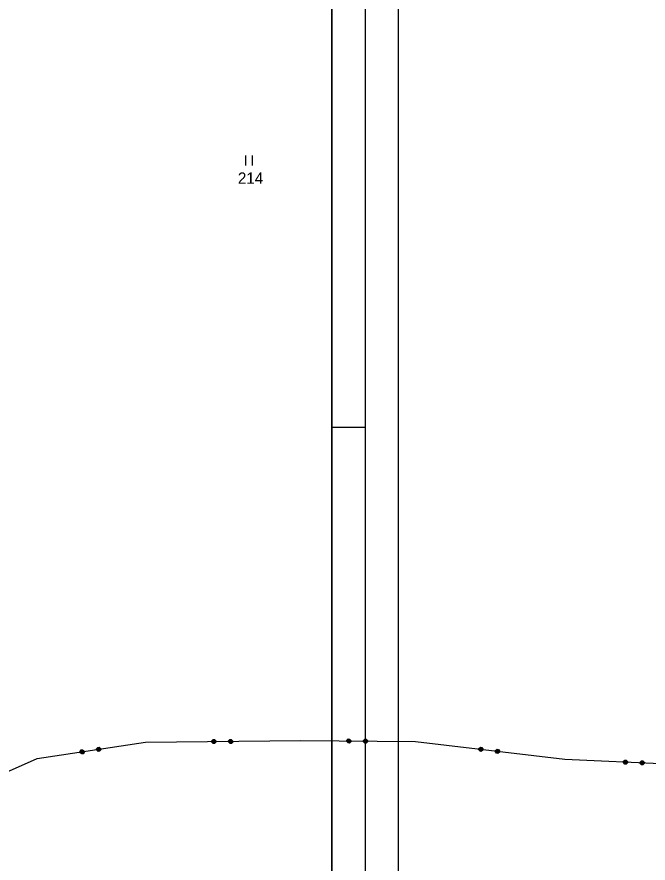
# Model space of a CAD drawing. Extents: x -866656 to -858817, y -1041816 to -1038653.
# Drawn here: x -864056.3 to -863961.9, y -1040936.4 to -1040809.9 of the extents above; entities that cross this region are included whole.
import ezdxf

# ---------------------------------------------------------------- set-up
doc = ezdxf.new("R2010")
doc.units = 0
for name, color, linetype in [('tisk ramy', 7, 'Continuous'), ('Vrstva 1', 7, 'Continuous'), ('Vrstva 3', 7, 'Continuous')]:
    doc.layers.add(name, color=color, linetype=linetype)

msp = doc.modelspace()

# ---------------------------------------------------------------- linework, layer by layer
at = {"layer": 'tisk ramy'}
msp.add_line((-864009.22, -1040871.26), (-864004.22, -1040871.26), dxfattribs=at)
for points in [[(-863999.23, -1041291.26), (-863999.23, -1040031.27), (-864296.22, -1040031.27), (-864296.22, -1041291.26)], [(-864291.22, -1041286.26), (-864291.22, -1040036.27), (-864004.23, -1040036.27), (-864004.23, -1041286.26)], [(-864009.22, -1041281.26), (-864009.22, -1040246.26), (-864286.22, -1040246.26), (-864286.22, -1041281.26)], [(-864286.22, -1041281.26), (-864286.22, -1040246.26), (-864009.22, -1040246.26), (-864009.22, -1041281.26)]]:
    msp.add_lwpolyline(points, close=True, dxfattribs=at)
at = {"layer": 'Vrstva 1'}
for p, q in [((-864022.09, -1040830.64), (-864022.09, -1040832.14)), ((-864021.09, -1040830.64), (-864021.09, -1040832.14))]:
    msp.add_line(p, q, dxfattribs=at)
at = {"layer": 'Vrstva 3'}
for p, q in [((-864053.26, -1040920.75), (-864037.03, -1040918.33)), ((-864053.26, -1040920.75), (-864037.03, -1040918.33)), ((-864037.03, -1040918.33), (-864013.82, -1040918.08)), ((-864037.03, -1040918.33), (-864013.82, -1040918.08)), ((-864027.12, -1040918.12), (-864026.93, -1040917.92)), ((-864027.12, -1040918.12), (-864026.93, -1040917.92)), ((-864027.12, -1040918.32), (-864027.12, -1040918.12)), ((-864027.12, -1040918.32), (-864027.12, -1040918.12)), ((-864026.92, -1040918.52), (-864027.12, -1040918.32)), ((-864026.92, -1040918.52), (-864027.12, -1040918.32)), ((-864027.03, -1040918.12), (-864027.02, -1040918.32)), ((-864027.03, -1040918.12), (-864027.02, -1040918.32)), ((-864027.02, -1040918.32), (-864026.92, -1040918.42)), ((-864027.02, -1040918.32), (-864026.92, -1040918.42)), ((-864026.93, -1040917.92), (-864026.73, -1040917.92)), ((-864026.93, -1040917.92), (-864026.73, -1040917.92)), ((-864026.92, -1040918.42), (-864026.93, -1040918.02)), ((-864026.93, -1040918.02), (-864026.73, -1040918.02)), ((-864026.92, -1040918.42), (-864026.93, -1040918.02)), ((-864026.93, -1040918.02), (-864026.73, -1040918.02)), ((-864026.72, -1040918.52), (-864026.92, -1040918.52)), ((-864026.72, -1040918.52), (-864026.92, -1040918.52)), ((-864026.83, -1040918.02), (-864026.82, -1040918.42)), ((-864026.83, -1040918.02), (-864026.82, -1040918.42)), ((-864026.73, -1040917.92), (-864026.53, -1040918.12)), ((-864026.73, -1040917.92), (-864026.53, -1040918.12)), ((-864026.73, -1040918.02), (-864026.72, -1040918.42)), ((-864026.73, -1040918.02), (-864026.72, -1040918.42)), ((-864026.52, -1040918.32), (-864026.72, -1040918.52)), ((-864026.72, -1040918.42), (-864026.62, -1040918.32)), ((-864026.52, -1040918.32), (-864026.72, -1040918.52)), ((-864026.72, -1040918.42), (-864026.62, -1040918.32)), ((-864026.62, -1040918.32), (-864026.63, -1040918.12)), ((-864026.62, -1040918.32), (-864026.63, -1040918.12)), ((-864026.53, -1040918.12), (-864026.52, -1040918.32)), ((-864026.53, -1040918.12), (-864026.52, -1040918.32)), ((-864024.63, -1040918.1), (-864024.43, -1040917.89)), ((-864024.63, -1040918.1), (-864024.43, -1040917.89)), ((-864024.62, -1040918.3), (-864024.63, -1040918.1)), ((-864024.62, -1040918.3), (-864024.63, -1040918.1)), ((-864024.42, -1040918.49), (-864024.62, -1040918.3)), ((-864024.42, -1040918.49), (-864024.62, -1040918.3)), ((-864024.53, -1040918.09), (-864024.52, -1040918.3)), ((-864024.53, -1040918.09), (-864024.52, -1040918.3)), ((-864024.52, -1040918.3), (-864024.42, -1040918.39)), ((-864024.52, -1040918.3), (-864024.42, -1040918.39)), ((-864024.43, -1040917.89), (-864024.23, -1040917.89)), ((-864024.43, -1040917.89), (-864024.23, -1040917.89)), ((-864024.42, -1040918.39), (-864024.43, -1040917.99)), ((-864024.43, -1040917.99), (-864024.23, -1040917.99)), ((-864024.42, -1040918.39), (-864024.43, -1040917.99)), ((-864024.43, -1040917.99), (-864024.23, -1040917.99)), ((-864024.22, -1040918.49), (-864024.42, -1040918.49)), ((-864024.22, -1040918.49), (-864024.42, -1040918.49)), ((-864024.33, -1040917.99), (-864024.32, -1040918.39)), ((-864024.33, -1040917.99), (-864024.32, -1040918.39)), ((-864024.23, -1040917.89), (-864024.03, -1040918.09)), ((-864024.23, -1040917.89), (-864024.03, -1040918.09)), ((-864024.23, -1040917.99), (-864024.22, -1040918.39)), ((-864024.23, -1040917.99), (-864024.22, -1040918.39)), ((-864024.02, -1040918.29), (-864024.22, -1040918.49)), ((-864024.22, -1040918.39), (-864024.12, -1040918.29)), ((-864024.02, -1040918.29), (-864024.22, -1040918.49)), ((-864024.22, -1040918.39), (-864024.12, -1040918.29)), ((-864024.12, -1040918.29), (-864024.13, -1040918.09)), ((-864024.12, -1040918.29), (-864024.13, -1040918.09)), ((-864024.03, -1040918.09), (-864024.02, -1040918.29)), ((-864024.03, -1040918.09), (-864024.02, -1040918.29)), ((-864013.82, -1040918.08), (-863996.7, -1040918.21)), ((-864013.82, -1040918.08), (-863996.7, -1040918.21)), ((-864006.96, -1040918.03), (-864006.76, -1040917.83)), ((-864006.96, -1040918.03), (-864006.76, -1040917.83)), ((-864006.96, -1040918.23), (-864006.96, -1040918.03)), ((-864006.96, -1040918.23), (-864006.96, -1040918.03)), ((-864006.76, -1040918.43), (-864006.96, -1040918.23)), ((-864006.76, -1040918.43), (-864006.96, -1040918.23)), ((-864006.86, -1040918.03), (-864006.86, -1040918.23)), ((-864006.86, -1040918.03), (-864006.86, -1040918.23)), ((-864006.86, -1040918.23), (-864006.76, -1040918.33)), ((-864006.86, -1040918.23), (-864006.76, -1040918.33)), ((-864006.76, -1040917.83), (-864006.56, -1040917.84)), ((-864006.76, -1040917.83), (-864006.56, -1040917.84)), ((-864006.76, -1040918.33), (-864006.76, -1040917.93)), ((-864006.76, -1040917.93), (-864006.56, -1040917.94)), ((-864006.76, -1040918.33), (-864006.76, -1040917.93)), ((-864006.76, -1040917.93), (-864006.56, -1040917.94)), ((-864006.56, -1040918.44), (-864006.76, -1040918.43)), ((-864006.56, -1040918.44), (-864006.76, -1040918.43)), ((-864006.66, -1040917.93), (-864006.66, -1040918.33)), ((-864006.66, -1040917.93), (-864006.66, -1040918.33)), ((-864006.56, -1040917.84), (-864006.36, -1040918.04)), ((-864006.56, -1040917.84), (-864006.36, -1040918.04)), ((-864006.56, -1040917.94), (-864006.56, -1040918.34)), ((-864006.56, -1040917.94), (-864006.56, -1040918.34)), ((-864006.56, -1040918.34), (-864006.46, -1040918.23)), ((-864006.56, -1040918.34), (-864006.46, -1040918.23)), ((-864006.36, -1040918.24), (-864006.56, -1040918.44)), ((-864006.36, -1040918.24), (-864006.56, -1040918.44)), ((-864006.46, -1040918.23), (-864006.46, -1040918.04)), ((-864006.46, -1040918.23), (-864006.46, -1040918.04)), ((-864006.36, -1040918.04), (-864006.36, -1040918.24)), ((-864006.36, -1040918.04), (-864006.36, -1040918.24)), ((-864004.46, -1040918.05), (-864004.26, -1040917.85)), ((-864004.46, -1040918.05), (-864004.26, -1040917.85)), ((-864004.46, -1040918.25), (-864004.46, -1040918.05)), ((-864004.46, -1040918.25), (-864004.46, -1040918.05)), ((-864004.26, -1040918.45), (-864004.46, -1040918.25)), ((-864004.26, -1040918.45), (-864004.46, -1040918.25)), ((-864004.36, -1040918.05), (-864004.36, -1040918.25)), ((-864004.36, -1040918.05), (-864004.36, -1040918.25)), ((-864004.36, -1040918.25), (-864004.26, -1040918.35)), ((-864004.36, -1040918.25), (-864004.26, -1040918.35)), ((-864004.26, -1040917.85), (-864004.06, -1040917.85)), ((-864004.26, -1040917.85), (-864004.06, -1040917.85)), ((-864004.26, -1040918.35), (-864004.26, -1040917.95)), ((-864004.26, -1040917.95), (-864004.06, -1040917.95)), ((-864004.26, -1040918.35), (-864004.26, -1040917.95)), ((-864004.26, -1040917.95), (-864004.06, -1040917.95)), ((-864004.06, -1040918.45), (-864004.26, -1040918.45)), ((-864004.06, -1040918.45), (-864004.26, -1040918.45)), ((-864004.16, -1040917.95), (-864004.16, -1040918.35)), ((-864004.16, -1040917.95), (-864004.16, -1040918.35)), ((-864004.06, -1040917.85), (-864003.86, -1040918.06)), ((-864004.06, -1040917.85), (-864003.86, -1040918.06)), ((-864004.06, -1040917.95), (-864004.06, -1040918.35)), ((-864004.06, -1040917.95), (-864004.06, -1040918.35)), ((-864004.06, -1040918.35), (-864003.96, -1040918.25)), ((-864004.06, -1040918.35), (-864003.96, -1040918.25)), ((-864003.86, -1040918.26), (-864004.06, -1040918.45)), ((-864003.86, -1040918.26), (-864004.06, -1040918.45)), ((-864003.96, -1040918.25), (-864003.96, -1040918.05)), ((-864003.96, -1040918.25), (-864003.96, -1040918.05)), ((-864003.86, -1040918.06), (-864003.86, -1040918.26)), ((-864003.86, -1040918.06), (-864003.86, -1040918.26)), ((-863996.7, -1040918.21), (-863974.38, -1040920.87)), ((-863996.7, -1040918.21), (-863974.38, -1040920.87)), ((-864046.84, -1040919.69), (-864046.67, -1040919.46)), ((-864046.84, -1040919.69), (-864046.67, -1040919.46)), ((-864046.81, -1040919.89), (-864046.84, -1040919.69)), ((-864046.81, -1040919.89), (-864046.84, -1040919.69)), ((-864046.58, -1040920.06), (-864046.81, -1040919.89)), ((-864046.58, -1040920.06), (-864046.81, -1040919.89)), ((-864046.74, -1040919.68), (-864046.71, -1040919.87)), ((-864046.74, -1040919.68), (-864046.71, -1040919.87)), ((-864046.71, -1040919.87), (-864046.6, -1040919.96)), ((-864046.71, -1040919.87), (-864046.6, -1040919.96)), ((-864046.67, -1040919.46), (-864046.47, -1040919.44)), ((-864046.67, -1040919.46), (-864046.47, -1040919.44)), ((-864046.66, -1040919.56), (-864046.46, -1040919.53)), ((-864046.66, -1040919.56), (-864046.46, -1040919.53)), ((-864046.6, -1040919.96), (-864046.66, -1040919.56)), ((-864046.6, -1040919.96), (-864046.66, -1040919.56)), ((-864046.56, -1040919.55), (-864046.5, -1040919.94)), ((-864046.56, -1040919.55), (-864046.5, -1040919.94)), ((-864046.47, -1040919.44), (-864046.25, -1040919.6)), ((-864046.47, -1040919.44), (-864046.25, -1040919.6)), ((-864046.46, -1040919.53), (-864046.4, -1040919.93)), ((-864046.46, -1040919.53), (-864046.4, -1040919.93)), ((-864046.4, -1040919.93), (-864046.32, -1040919.82)), ((-864046.4, -1040919.93), (-864046.32, -1040919.82)), ((-864046.22, -1040919.8), (-864046.39, -1040920.03)), ((-864046.22, -1040919.8), (-864046.39, -1040920.03)), ((-864046.32, -1040919.82), (-864046.35, -1040919.62)), ((-864046.32, -1040919.82), (-864046.35, -1040919.62)), ((-864046.25, -1040919.6), (-864046.22, -1040919.8)), ((-864046.25, -1040919.6), (-864046.22, -1040919.8)), ((-864044.37, -1040919.32), (-864044.2, -1040919.09)), ((-864044.37, -1040919.32), (-864044.2, -1040919.09)), ((-864044.34, -1040919.52), (-864044.37, -1040919.32)), ((-864044.34, -1040919.52), (-864044.37, -1040919.32)), ((-864044.11, -1040919.69), (-864044.34, -1040919.52)), ((-864044.11, -1040919.69), (-864044.34, -1040919.52)), ((-864044.27, -1040919.31), (-864044.24, -1040919.51)), ((-864044.27, -1040919.31), (-864044.24, -1040919.51)), ((-864044.24, -1040919.51), (-864044.13, -1040919.59)), ((-864044.24, -1040919.51), (-864044.13, -1040919.59)), ((-864044.2, -1040919.09), (-864044, -1040919.07)), ((-864044.2, -1040919.09), (-864044, -1040919.07)), ((-864044.19, -1040919.19), (-864043.99, -1040919.17)), ((-864044.19, -1040919.19), (-864043.99, -1040919.17)), ((-864044.13, -1040919.59), (-864044.19, -1040919.19)), ((-864044.13, -1040919.59), (-864044.19, -1040919.19)), ((-864043.91, -1040919.66), (-864044.11, -1040919.69)), ((-864043.91, -1040919.66), (-864044.11, -1040919.69)), ((-864044.09, -1040919.18), (-864044.03, -1040919.58)), ((-864044.09, -1040919.18), (-864044.03, -1040919.58)), ((-864044, -1040919.07), (-864043.78, -1040919.23)), ((-864044, -1040919.07), (-864043.78, -1040919.23)), ((-864043.99, -1040919.17), (-864043.93, -1040919.56)), ((-864043.99, -1040919.17), (-864043.93, -1040919.56)), ((-864043.93, -1040919.56), (-864043.84, -1040919.45)), ((-864043.93, -1040919.56), (-864043.84, -1040919.45)), ((-864043.74, -1040919.43), (-864043.91, -1040919.66)), ((-864043.74, -1040919.43), (-864043.91, -1040919.66)), ((-864043.84, -1040919.45), (-864043.87, -1040919.25)), ((-864043.84, -1040919.45), (-864043.87, -1040919.25)), ((-864043.78, -1040919.23), (-864043.74, -1040919.43)), ((-864043.78, -1040919.23), (-864043.74, -1040919.43)), ((-863987.24, -1040919.44), (-863987.22, -1040919.24)), ((-863987.24, -1040919.44), (-863987.22, -1040919.24)), ((-863987.06, -1040919.66), (-863987.24, -1040919.44)), ((-863987.06, -1040919.66), (-863987.24, -1040919.44)), ((-863987.22, -1040919.24), (-863986.99, -1040919.06)), ((-863987.22, -1040919.24), (-863986.99, -1040919.06)), ((-863987.12, -1040919.25), (-863987.14, -1040919.45)), ((-863987.12, -1040919.25), (-863987.14, -1040919.45)), ((-863987.14, -1040919.45), (-863987.05, -1040919.56)), ((-863987.14, -1040919.45), (-863987.05, -1040919.56)), ((-863986.87, -1040919.68), (-863987.06, -1040919.66)), ((-863986.87, -1040919.68), (-863987.06, -1040919.66)), ((-863987.05, -1040919.56), (-863987.01, -1040919.16)), ((-863987.05, -1040919.56), (-863987.01, -1040919.16)), ((-863987.01, -1040919.16), (-863986.81, -1040919.19)), ((-863987.01, -1040919.16), (-863986.81, -1040919.19)), ((-863986.99, -1040919.06), (-863986.8, -1040919.09)), ((-863986.99, -1040919.06), (-863986.8, -1040919.09)), ((-863986.91, -1040919.18), (-863986.95, -1040919.57)), ((-863986.91, -1040919.18), (-863986.95, -1040919.57)), ((-863986.64, -1040919.51), (-863986.87, -1040919.68)), ((-863986.64, -1040919.51), (-863986.87, -1040919.68)), ((-863986.81, -1040919.19), (-863986.85, -1040919.58)), ((-863986.81, -1040919.19), (-863986.85, -1040919.58)), ((-863986.85, -1040919.58), (-863986.74, -1040919.5)), ((-863986.85, -1040919.58), (-863986.74, -1040919.5)), ((-863986.8, -1040919.09), (-863986.62, -1040919.31)), ((-863986.8, -1040919.09), (-863986.62, -1040919.31)), ((-863986.74, -1040919.5), (-863986.72, -1040919.3)), ((-863986.74, -1040919.5), (-863986.72, -1040919.3)), ((-863986.62, -1040919.31), (-863986.64, -1040919.51)), ((-863986.62, -1040919.31), (-863986.64, -1040919.51)), ((-863984.76, -1040919.73), (-863984.73, -1040919.54)), ((-863984.76, -1040919.73), (-863984.73, -1040919.54)), ((-863984.58, -1040919.96), (-863984.76, -1040919.73)), ((-863984.58, -1040919.96), (-863984.76, -1040919.73)), ((-863984.73, -1040919.54), (-863984.51, -1040919.36)), ((-863984.73, -1040919.54), (-863984.51, -1040919.36)), ((-863984.63, -1040919.55), (-863984.66, -1040919.74)), ((-863984.63, -1040919.55), (-863984.66, -1040919.74)), ((-863984.66, -1040919.74), (-863984.57, -1040919.86)), ((-863984.66, -1040919.74), (-863984.57, -1040919.86)), ((-863984.38, -1040919.98), (-863984.58, -1040919.96)), ((-863984.38, -1040919.98), (-863984.58, -1040919.96)), ((-863984.57, -1040919.86), (-863984.52, -1040919.46)), ((-863984.57, -1040919.86), (-863984.52, -1040919.46)), ((-863984.52, -1040919.46), (-863984.32, -1040919.48)), ((-863984.52, -1040919.46), (-863984.32, -1040919.48)), ((-863984.51, -1040919.36), (-863984.31, -1040919.38)), ((-863984.51, -1040919.36), (-863984.31, -1040919.38)), ((-863984.42, -1040919.47), (-863984.47, -1040919.87)), ((-863984.42, -1040919.47), (-863984.47, -1040919.87)), ((-863984.16, -1040919.8), (-863984.38, -1040919.98)), ((-863984.16, -1040919.8), (-863984.38, -1040919.98)), ((-863984.32, -1040919.48), (-863984.37, -1040919.88)), ((-863984.32, -1040919.48), (-863984.37, -1040919.88)), ((-863984.37, -1040919.88), (-863984.26, -1040919.79)), ((-863984.37, -1040919.88), (-863984.26, -1040919.79)), ((-863984.31, -1040919.38), (-863984.14, -1040919.61)), ((-863984.31, -1040919.38), (-863984.14, -1040919.61)), ((-863984.26, -1040919.79), (-863984.24, -1040919.59)), ((-863984.26, -1040919.79), (-863984.24, -1040919.59)), ((-863984.14, -1040919.61), (-863984.16, -1040919.8)), ((-863984.14, -1040919.61), (-863984.16, -1040919.8)), ((-864082.3, -1040933.7), (-864053.26, -1040920.75)), ((-864082.3, -1040933.7), (-864053.26, -1040920.75)), ((-864046.39, -1040920.03), (-864046.58, -1040920.06)), ((-864046.39, -1040920.03), (-864046.58, -1040920.06)), ((-863974.38, -1040920.87), (-863953.46, -1040921.82)), ((-863974.38, -1040920.87), (-863953.46, -1040921.82)), ((-863965.62, -1040921.37), (-863965.61, -1040921.17)), ((-863965.62, -1040921.37), (-863965.61, -1040921.17)), ((-863965.61, -1040921.17), (-863965.4, -1040920.98)), ((-863965.61, -1040921.17), (-863965.4, -1040920.98)), ((-863965.51, -1040921.17), (-863965.52, -1040921.37)), ((-863965.51, -1040921.17), (-863965.52, -1040921.37)), ((-863965.43, -1040921.48), (-863965.41, -1040921.08)), ((-863965.43, -1040921.48), (-863965.41, -1040921.08)), ((-863965.41, -1040921.08), (-863965.21, -1040921.09)), ((-863965.41, -1040921.08), (-863965.21, -1040921.09)), ((-863965.4, -1040920.98), (-863965.21, -1040920.99)), ((-863965.4, -1040920.98), (-863965.21, -1040920.99)), ((-863965.31, -1040921.08), (-863965.33, -1040921.48)), ((-863965.31, -1040921.08), (-863965.33, -1040921.48)), ((-863965.21, -1040921.09), (-863965.23, -1040921.48)), ((-863965.21, -1040921.09), (-863965.23, -1040921.48)), ((-863965.21, -1040920.99), (-863965.01, -1040921.2)), ((-863965.21, -1040920.99), (-863965.01, -1040921.2)), ((-863965.12, -1040921.39), (-863965.11, -1040921.19)), ((-863965.12, -1040921.39), (-863965.11, -1040921.19)), ((-863965.01, -1040921.2), (-863965.02, -1040921.4)), ((-863965.01, -1040921.2), (-863965.02, -1040921.4)), ((-863963.12, -1040921.28), (-863962.91, -1040921.09)), ((-863963.12, -1040921.28), (-863962.91, -1040921.09)), ((-863962.93, -1040921.59), (-863962.91, -1040921.19)), ((-863962.93, -1040921.59), (-863962.91, -1040921.19)), ((-863962.91, -1040921.09), (-863962.71, -1040921.1)), ((-863962.91, -1040921.09), (-863962.71, -1040921.1)), ((-863962.91, -1040921.19), (-863962.71, -1040921.2)), ((-863962.91, -1040921.19), (-863962.71, -1040921.2)), ((-863962.81, -1040921.2), (-863962.83, -1040921.59)), ((-863962.81, -1040921.2), (-863962.83, -1040921.59)), ((-863962.71, -1040921.2), (-863962.73, -1040921.6)), ((-863962.71, -1040921.2), (-863962.73, -1040921.6)), ((-863962.71, -1040921.1), (-863962.52, -1040921.31)), ((-863962.71, -1040921.1), (-863962.52, -1040921.31)), ((-863965.43, -1040921.58), (-863965.62, -1040921.37)), ((-863965.43, -1040921.58), (-863965.62, -1040921.37)), ((-863965.52, -1040921.37), (-863965.43, -1040921.48)), ((-863965.52, -1040921.37), (-863965.43, -1040921.48)), ((-863965.23, -1040921.59), (-863965.43, -1040921.58)), ((-863965.23, -1040921.59), (-863965.43, -1040921.58)), ((-863965.23, -1040921.48), (-863965.12, -1040921.39)), ((-863965.23, -1040921.48), (-863965.12, -1040921.39)), ((-863965.02, -1040921.4), (-863965.23, -1040921.59)), ((-863965.02, -1040921.4), (-863965.23, -1040921.59)), ((-863963.12, -1040921.48), (-863963.12, -1040921.28)), ((-863963.12, -1040921.48), (-863963.12, -1040921.28)), ((-863962.93, -1040921.69), (-863963.12, -1040921.48)), ((-863962.93, -1040921.69), (-863963.12, -1040921.48)), ((-863963.02, -1040921.29), (-863963.03, -1040921.48)), ((-863963.02, -1040921.29), (-863963.03, -1040921.48)), ((-863963.03, -1040921.48), (-863962.93, -1040921.59)), ((-863963.03, -1040921.48), (-863962.93, -1040921.59)), ((-863962.73, -1040921.7), (-863962.93, -1040921.69)), ((-863962.73, -1040921.7), (-863962.93, -1040921.69)), ((-863962.73, -1040921.6), (-863962.62, -1040921.5)), ((-863962.73, -1040921.6), (-863962.62, -1040921.5)), ((-863962.53, -1040921.51), (-863962.73, -1040921.7)), ((-863962.53, -1040921.51), (-863962.73, -1040921.7)), ((-863962.62, -1040921.5), (-863962.62, -1040921.3)), ((-863962.62, -1040921.5), (-863962.62, -1040921.3)), ((-863962.52, -1040921.31), (-863962.53, -1040921.51)), ((-863962.52, -1040921.31), (-863962.53, -1040921.51))]:
    msp.add_line(p, q, dxfattribs=at)

# ---------------------------------------------------------------- texts
at = {"layer": 'Vrstva 1'}
msp.add_text('214', height=1.7, dxfattribs=at).set_placement((-864023.25, -1040834.88))

doc.saveas('drawing.dxf')
